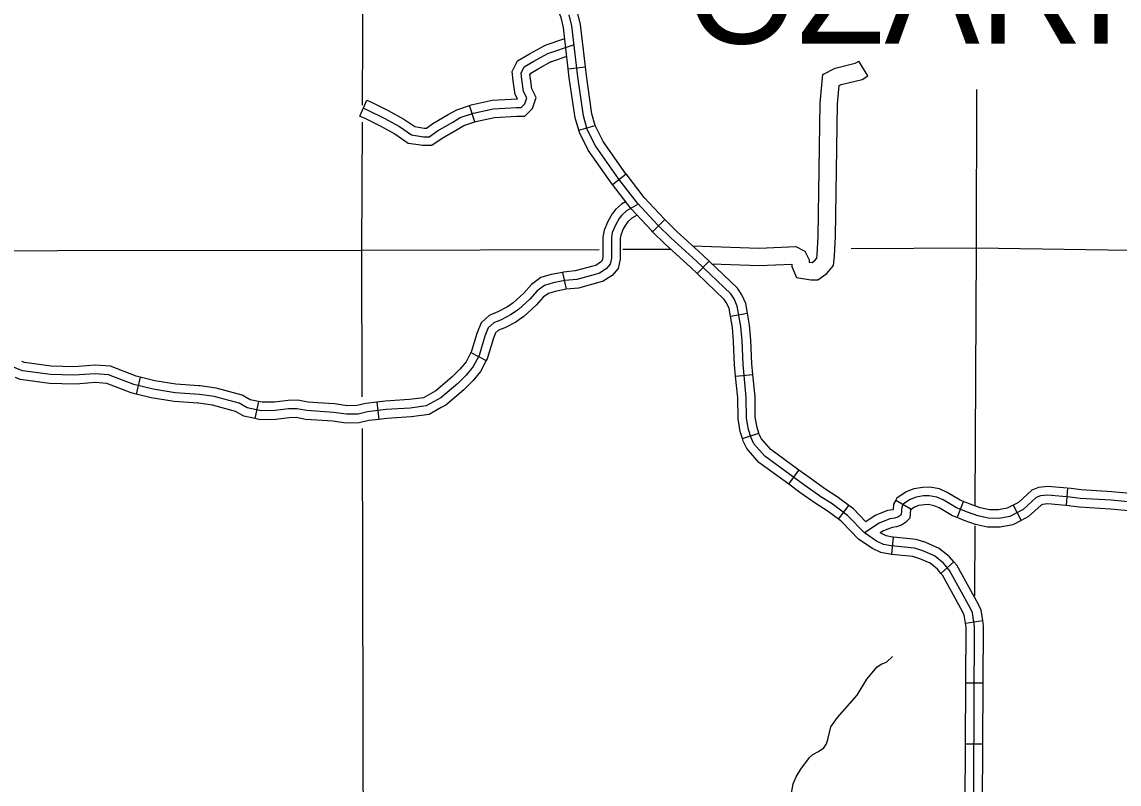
# Model space of a CAD drawing. Extents: x 1373862 to 1376999, y 1168398 to 1170455.
# Drawn here: x 1375607 to 1375797.1, y 1169230.9 to 1169362.9 of the extents above; entities that cross this region are included whole.
import ezdxf

# ---------------------------------------------------------------- set-up
doc = ezdxf.new("R2010")
doc.units = 0
for name, color, linetype in [('Level 32', 7, 'Continuous'), ('Level 35', 7, 'Continuous'), ('Level 45', 7, 'Continuous'), ('Level 46', 7, 'Continuous'), ('Level 5', 7, 'Continuous'), ('Level 8', 7, 'Continuous')]:
    doc.layers.add(name, color=color, linetype=linetype)

msp = doc.modelspace()

# ---------------------------------------------------------------- linework, layer by layer
at = {"layer": 'Level 32'}
for p, q in [((1375701.63, 1169354.74), (1375704.61, 1169355.09)), ((1375703.44, 1169344.11), (1375706.32, 1169344.95)), ((1375709.28, 1169334.7), (1375711.65, 1169336.54)), ((1375716.25, 1169326.54), (1375718.37, 1169328.67)), ((1375723.97, 1169319.29), (1375726.04, 1169321.46)), ((1375729.71, 1169311.89), (1375732.66, 1169312.42)), ((1375730.63, 1169301.5), (1375733.62, 1169301.79)), ((1375731.79, 1169290.75), (1375734.66, 1169291.64)), ((1375739.82, 1169282.82), (1375741.6, 1169285.24)), ((1375787.95, 1169279.11), (1375788.2, 1169282.1)), ((1375748.43, 1169276.73), (1375750.22, 1169279.13)), ((1375758.36, 1169280.02), (1375760.98, 1169278.55)), ((1375769.03, 1169277.01), (1375770.13, 1169279.8)), ((1375778.7, 1169279.18), (1375780.11, 1169276.53)), ((1375757.69, 1169270.63), (1375757.99, 1169273.62)), ((1375766.2, 1169267.37), (1375768.46, 1169269.34)), ((1375770.46, 1169258.72), (1375773.43, 1169259.18)), ((1375770.52, 1169248.4), (1375773.52, 1169248.39)), ((1375770.46, 1169237.84), (1375773.46, 1169237.83))]:
    msp.add_line(p, q, dxfattribs=at)
for points in [[(1375701.63, 1169354.74), (1375700.81, 1169361.91), (1375700.38, 1169363.64), (1375699.94, 1169364.71)], [(1375704.61, 1169355.09), (1375703.77, 1169362.44), (1375703.24, 1169364.58), (1375702.71, 1169365.86)], [(1375771.83, 1169217.93), (1375772.04, 1169258.18), (1375771.67, 1169260.54), (1375771.28, 1169261.41), (1375767.7, 1169267.89), (1375766.62, 1169269.13), (1375765.09, 1169270.39), (1375763.08, 1169271.28), (1375761.6, 1169271.71), (1375757.57, 1169272.13), (1375756.24, 1169272.38), (1375755.05, 1169272.96), (1375752.94, 1169274.37), (1375750.01, 1169277.39), (1375747.33, 1169279.39), (1375745.4, 1169280.62), (1375742.62, 1169282.59), (1375735.66, 1169287.69), (1375733.81, 1169289.8), (1375733.31, 1169290.83), (1375732.86, 1169292.27), (1375732.51, 1169294.27), (1375732.47, 1169297.84), (1375731.91, 1169303.56), (1375731.74, 1169307.65), (1375731.52, 1169310.13), (1375730.9, 1169313.65), (1375730.35, 1169314.9), (1375729.78, 1169315.77), (1375723.87, 1169321.42), (1375719.39, 1169325.5), (1375717.17, 1169327.7), (1375713.64, 1169331.47), (1375710.41, 1169335.65), (1375706.34, 1169341.39), (1375704.93, 1169344.27), (1375704.25, 1169346.61), (1375703.27, 1169353.38), (1375702.26, 1169362.17), (1375701.79, 1169364.1)], [(1375706.32, 1169344.95), (1375705.74, 1169346.93), (1375704.79, 1169353.58), (1375704.61, 1169355.09)], [(1375703.44, 1169344.11), (1375702.81, 1169346.29), (1375701.81, 1169353.2), (1375701.63, 1169354.74)], [(1375709.28, 1169334.7), (1375709.22, 1169334.77), (1375705.07, 1169340.64), (1375703.55, 1169343.74), (1375703.44, 1169344.11)], [(1375711.65, 1169336.54), (1375711.63, 1169336.56), (1375707.66, 1169342.17), (1375706.36, 1169344.83), (1375706.32, 1169344.95)], [(1375718.37, 1169328.67), (1375718.27, 1169328.77), (1375714.81, 1169332.46), (1375711.65, 1169336.54)], [(1375716.25, 1169326.54), (1375716.12, 1169326.68), (1375712.52, 1169330.51), (1375709.28, 1169334.7)], [(1375726.04, 1169321.46), (1375724.91, 1169322.54), (1375720.45, 1169326.6), (1375718.37, 1169328.67)], [(1375723.97, 1169319.29), (1375722.87, 1169320.35), (1375718.38, 1169324.43), (1375716.25, 1169326.54)], [(1375732.66, 1169312.42), (1375732.37, 1169314.09), (1375731.7, 1169315.63), (1375730.96, 1169316.76), (1375726.04, 1169321.46)], [(1375729.71, 1169311.89), (1375729.48, 1169313.22), (1375729.05, 1169314.2), (1375728.64, 1169314.82), (1375723.97, 1169319.29)], [(1375730.63, 1169301.5), (1375730.44, 1169303.46), (1375730.27, 1169307.55), (1375730.06, 1169309.93), (1375729.71, 1169311.89)], [(1375733.62, 1169301.79), (1375733.43, 1169303.67), (1375733.26, 1169307.75), (1375733.03, 1169310.33), (1375732.66, 1169312.42)], [(1375734.66, 1169291.64), (1375734.35, 1169292.63), (1375734.03, 1169294.41), (1375733.99, 1169297.92), (1375733.62, 1169301.79)], [(1375731.79, 1169290.75), (1375731.43, 1169291.92), (1375731.04, 1169294.13), (1375731, 1169297.76), (1375730.63, 1169301.5)], [(1375739.82, 1169282.82), (1375734.67, 1169286.59), (1375732.57, 1169288.98), (1375731.93, 1169290.29), (1375731.79, 1169290.75)], [(1375741.6, 1169285.24), (1375736.7, 1169288.82), (1375735.09, 1169290.65), (1375734.73, 1169291.4), (1375734.66, 1169291.64)], [(1375750.22, 1169279.13), (1375748.2, 1169280.64), (1375746.26, 1169281.88), (1375743.52, 1169283.83), (1375741.6, 1169285.24)], [(1375748.43, 1169276.73), (1375746.49, 1169278.18), (1375744.58, 1169279.4), (1375741.76, 1169281.4), (1375739.82, 1169282.82)], [(1375769.84, 1169279.92), (1375769.53, 1169280.04), (1375767.25, 1169281.39), (1375765.94, 1169281.98), (1375764.27, 1169282.27), (1375763.07, 1169282.25), (1375761.53, 1169282.01), (1375760.2, 1169281.49), (1375758.58, 1169280.4), (1375758.36, 1169280.02)], [(1375789.14, 1169282), (1375788.75, 1169282.06), (1375784.74, 1169282.39), (1375783.11, 1169282.26), (1375781.92, 1169281.78), (1375779.61, 1169279.66), (1375778.7, 1169279.18)], [(1375799.6, 1169281.12), (1375795.79, 1169281.5), (1375790.48, 1169281.81), (1375789.14, 1169282)], [(1375753.19, 1169276.3), (1375751.02, 1169278.54), (1375750.22, 1169279.13)], [(1375758.36, 1169280.02), (1375757.98, 1169279.34), (1375757.9, 1169278.4), (1375757.84, 1169278.39), (1375756.93, 1169278.24), (1375754.83, 1169277.39), (1375753.19, 1169276.3)], [(1375768.74, 1169277.13), (1375768.21, 1169277.34), (1375765.87, 1169278.72), (1375765.05, 1169279.09), (1375764.04, 1169279.27), (1375763.33, 1169279.26), (1375762.31, 1169279.1), (1375761.59, 1169278.82), (1375760.85, 1169278.31)], [(1375778.7, 1169279.18), (1375777.67, 1169278.63), (1375776.18, 1169278.35), (1375774.6, 1169278.37), (1375773.02, 1169278.73), (1375771.29, 1169279.34), (1375769.84, 1169279.92)], [(1375788.71, 1169279.03), (1375788.42, 1169279.07), (1375784.73, 1169279.38), (1375783.8, 1169279.3), (1375783.54, 1169279.2), (1375781.36, 1169277.19), (1375780.11, 1169276.53)], [(1375799.3, 1169278.14), (1375795.55, 1169278.51), (1375790.18, 1169278.82), (1375788.71, 1169279.03)], [(1375760.98, 1169278.55), (1375760.91, 1169278.43), (1375760.78, 1169276.95), (1375760.07, 1169276.15), (1375759.39, 1169275.71), (1375758.51, 1169275.45), (1375757.74, 1169275.33), (1375756.23, 1169274.72), (1375755.68, 1169274.36)], [(1375780.11, 1169276.53), (1375778.68, 1169275.77), (1375776.44, 1169275.35), (1375774.24, 1169275.38), (1375772.19, 1169275.84), (1375770.24, 1169276.53), (1375768.74, 1169277.13)], [(1375757.69, 1169270.63), (1375757.35, 1169270.67), (1375755.77, 1169270.98), (1375754.32, 1169271.68), (1375752, 1169273.23), (1375749.03, 1169276.28), (1375748.43, 1169276.73)], [(1375757.99, 1169273.62), (1375757.79, 1169273.64), (1375756.73, 1169273.84), (1375755.68, 1169274.36)], [(1375768.46, 1169269.34), (1375767.69, 1169270.23), (1375765.9, 1169271.7), (1375763.6, 1169272.71), (1375761.9, 1169273.22), (1375757.99, 1169273.62)], [(1375766.2, 1169267.37), (1375765.59, 1169268.07), (1375764.31, 1169269.12), (1375762.57, 1169269.89), (1375761.32, 1169270.26), (1375757.69, 1169270.63)], [(1375773.43, 1169259.18), (1375773.15, 1169260.98), (1375772.64, 1169262.1), (1375768.96, 1169268.77), (1375768.46, 1169269.34)], [(1375770.46, 1169258.72), (1375770.25, 1169260.12), (1375769.96, 1169260.75), (1375766.49, 1169267.04), (1375766.2, 1169267.37)], [(1375770.52, 1169248.4), (1375770.56, 1169258.07), (1375770.46, 1169258.72)], [(1375773.52, 1169248.39), (1375773.57, 1169258.3), (1375773.43, 1169259.18)], [(1375770.46, 1169237.84), (1375770.52, 1169248.4)], [(1375773.46, 1169237.83), (1375773.52, 1169248.39)], [(1375770.41, 1169227.28), (1375770.46, 1169237.84)], [(1375773.41, 1169227.27), (1375773.46, 1169237.83)]]:
    msp.add_lwpolyline(points, dxfattribs=at)
at = {"layer": 'Level 35'}
for points in [[(1375741.9, 1169233.46), (1375743.44, 1169235.48), (1375744.02, 1169236), (1375744.98, 1169236.53), (1375745.9, 1169237.14), (1375746.05, 1169237.34), (1375746.35, 1169237.86), (1375746.68, 1169238.83), (1375747.15, 1169240.77), (1375748.28, 1169242.39), (1375751.66, 1169246.26), (1375753.36, 1169249.04), (1375755.15, 1169251.2), (1375755.93, 1169251.7), (1375756.74, 1169251.99), (1375757.78, 1169252.96)], [(1375743.56, 1169219.69), (1375743.39, 1169220.41), (1375740.57, 1169225.54), (1375740.14, 1169226.85), (1375740.34, 1169229.62), (1375740.59, 1169230.91), (1375741.1, 1169232.15), (1375741.9, 1169233.46)]]:
    msp.add_lwpolyline(points, dxfattribs=at)
at = {"layer": 'Level 45'}
for p, q in [((1375665.54, 1169346.56), (1375666.73, 1169349.32)), ((1375685.45, 1169345.56), (1375684.5, 1169348.4)), ((1375700.65, 1169319.5), (1375701.24, 1169316.56)), ((1375684.77, 1169305.62), (1375687.42, 1169304.22)), ((1375627.45, 1169301.33), (1375626.75, 1169298.42)), ((1375647.98, 1169297.12), (1375647.33, 1169294.19)), ((1375668.44, 1169297.01), (1375668.81, 1169294.04))]:
    msp.add_line(p, q, dxfattribs=at)
for points in [[(1375666.14, 1169347.94), (1375666.9, 1169347.61), (1375669.76, 1169346.19), (1375672.39, 1169344.76), (1375674.47, 1169343.33), (1375676.56, 1169343), (1375677.55, 1169343), (1375678.97, 1169343.99), (1375681.61, 1169345.53), (1375682.92, 1169346.3), (1375685.23, 1169347.06), (1375688.63, 1169347.83), (1375692.69, 1169348.05), (1375693.46, 1169348.05), (1375694.12, 1169348.71), (1375694.44, 1169349.7), (1375693.9, 1169350.8), (1375693.57, 1169352.88), (1375693.46, 1169353.98), (1375694.01, 1169355.08), (1375695.65, 1169356.07), (1375698.07, 1169357.39), (1375702.53, 1169358.93)], [(1375692.84, 1169349.56), (1375692.45, 1169350.33), (1375692.08, 1169352.69), (1375691.92, 1169354.26), (1375692.86, 1169356.14), (1375694.91, 1169357.37), (1375697.46, 1169358.76), (1375697.78, 1169358.88)], [(1375697.78, 1169358.88), (1375701.03, 1169360)], [(1375698.77, 1169356.04), (1375701.38, 1169356.95)], [(1375695.79, 1169350.37), (1375695.34, 1169351.26), (1375695.06, 1169353.08), (1375694.99, 1169353.7), (1375695.15, 1169354.02), (1375696.4, 1169354.77), (1375698.67, 1169356.01), (1375698.77, 1169356.04)], [(1375666.73, 1169349.32), (1375667.54, 1169348.97), (1375670.45, 1169347.52), (1375673.17, 1169346.04), (1375675.04, 1169344.76), (1375675.71, 1169344.65)], [(1375684.5, 1169348.4), (1375684.82, 1169348.51), (1375688.42, 1169349.32), (1375692.84, 1169349.56)], [(1375685.45, 1169345.56), (1375685.63, 1169345.62), (1375688.84, 1169346.34), (1375692.73, 1169346.55), (1375694.08, 1169346.55), (1375695.43, 1169347.9), (1375696.06, 1169349.81), (1375695.79, 1169350.37)], [(1375675.71, 1169344.65), (1375676.68, 1169344.5), (1375677.08, 1169344.5), (1375678.17, 1169345.26), (1375680.85, 1169346.82), (1375682.3, 1169347.67), (1375684.5, 1169348.4)], [(1375665.54, 1169346.56), (1375666.27, 1169346.25), (1375669.06, 1169344.86), (1375671.61, 1169343.48), (1375673.91, 1169341.9), (1375675.24, 1169341.69)], [(1375675.24, 1169341.69), (1375676.44, 1169341.5), (1375678.02, 1169341.5), (1375679.78, 1169342.72), (1375682.36, 1169344.23), (1375683.55, 1169344.92), (1375685.45, 1169345.56)], [(1375713.77, 1169331.33), (1375711.73, 1169330.13), (1375710.88, 1169329.37), (1375710.44, 1169328.81), (1375709.79, 1169327.68), (1375709.26, 1169326.38), (1375709.11, 1169325.48), (1375709.1, 1169321.97), (1375708.87, 1169320.89), (1375708.21, 1169320.13), (1375707.06, 1169319.36), (1375706.27, 1169319.14), (1375703.1, 1169318.28), (1375701.05, 1169318.08), (1375699.03, 1169317.68), (1375697.54, 1169317.25), (1375696.24, 1169316.32), (1375694.97, 1169314.86), (1375692.99, 1169313.07), (1375691.74, 1169312.19), (1375690.03, 1169311.3), (1375688.71, 1169310.77), (1375687.76, 1169309.89), (1375687.17, 1169308.42), (1375686.17, 1169305.11), (1375685.16, 1169303.2), (1375683.96, 1169301.72), (1375682.48, 1169300.27), (1375679.54, 1169297.78), (1375677.04, 1169296.36), (1375674.25, 1169296), (1375670.04, 1169295.73), (1375666.83, 1169295.33), (1375665.23, 1169294.96), (1375663.22, 1169294.91), (1375660.98, 1169295.24), (1375656.33, 1169295.56), (1375654.63, 1169295.88), (1375653.19, 1169295.85), (1375650.86, 1169295.56), (1375648.44, 1169295.51), (1375645.99, 1169296.05), (1375644.59, 1169296.84), (1375640.31, 1169298), (1375637.72, 1169298.36), (1375633.5, 1169298.64), (1375629.69, 1169299.28), (1375626.34, 1169300.09), (1375622, 1169301.77), (1375619.67, 1169301.95), (1375615.99, 1169301.67), (1375611.9, 1169301.79), (1375607.08, 1169302.44), (1375604.67, 1169303.4)], [(1375711.57, 1169331.74), (1375710.86, 1169331.33), (1375709.8, 1169330.38), (1375709.22, 1169329.64), (1375708.46, 1169328.33), (1375707.84, 1169326.79), (1375707.63, 1169325.6), (1375707.63, 1169322.77)], [(1375713.54, 1169329.43), (1375712.63, 1169328.89), (1375712, 1169328.33), (1375711.71, 1169327.96), (1375711.17, 1169327.01), (1375710.74, 1169325.96), (1375710.63, 1169325.34), (1375710.63, 1169322.76)], [(1375707.63, 1169322.77), (1375707.62, 1169322.13), (1375707.51, 1169321.57), (1375707.23, 1169321.24), (1375706.43, 1169320.71), (1375705.87, 1169320.56), (1375702.84, 1169319.74), (1375700.83, 1169319.54), (1375700.65, 1169319.5)], [(1375710.63, 1169322.76), (1375710.62, 1169321.81), (1375710.28, 1169320.19), (1375709.23, 1169318.97), (1375707.7, 1169317.95), (1375706.67, 1169317.66), (1375703.38, 1169316.77), (1375701.27, 1169316.57), (1375701.24, 1169316.56)], [(1375700.65, 1169319.5), (1375698.68, 1169319.11), (1375696.89, 1169318.59), (1375695.24, 1169317.41), (1375693.91, 1169315.89), (1375692.07, 1169314.22), (1375691.44, 1169313.78)], [(1375701.24, 1169316.56), (1375699.39, 1169316.19), (1375698.22, 1169315.85), (1375697.27, 1169315.18), (1375696.06, 1169313.79), (1375693.95, 1169311.87), (1375693.16, 1169311.33)], [(1375691.44, 1169313.78), (1375690.98, 1169313.46), (1375689.42, 1169312.64), (1375687.91, 1169312.03), (1375686.52, 1169310.74), (1375685.78, 1169308.91), (1375684.8, 1169305.68), (1375684.77, 1169305.62)], [(1375693.16, 1169311.33), (1375692.54, 1169310.89), (1375690.67, 1169309.91), (1375689.54, 1169309.46), (1375689.05, 1169309), (1375688.62, 1169307.91), (1375687.59, 1169304.53), (1375687.42, 1169304.22)], [(1375684.77, 1169305.62), (1375683.92, 1169304.01), (1375682.87, 1169302.72), (1375681.48, 1169301.36), (1375678.69, 1169298.99), (1375678.14, 1169298.68)], [(1375616.79, 1169303.21), (1375615.96, 1169303.14), (1375612.02, 1169303.26), (1375607.45, 1169303.87), (1375606.98, 1169304.06)], [(1375687.42, 1169304.22), (1375686.44, 1169302.35), (1375685.09, 1169300.69), (1375683.51, 1169299.14), (1375680.41, 1169296.52), (1375679.62, 1169296.07)], [(1375627.45, 1169301.33), (1375626.78, 1169301.5), (1375622.33, 1169303.23), (1375619.67, 1169303.42), (1375616.79, 1169303.21)], [(1375617.01, 1169300.21), (1375616.02, 1169300.14), (1375611.77, 1169300.27), (1375606.69, 1169300.95), (1375605.87, 1169301.27)], [(1375626.75, 1169298.42), (1375625.88, 1169298.63), (1375621.66, 1169300.27), (1375619.67, 1169300.42), (1375617.01, 1169300.21)], [(1375637.63, 1169299.85), (1375633.67, 1169300.11), (1375629.98, 1169300.73), (1375627.45, 1169301.33)], [(1375647.98, 1169297.12), (1375646.53, 1169297.44), (1375645.15, 1169298.21), (1375640.61, 1169299.45), (1375637.87, 1169299.83), (1375637.63, 1169299.85)], [(1375637.43, 1169296.85), (1375633.33, 1169297.12), (1375629.38, 1169297.78), (1375626.75, 1169298.42)], [(1375678.14, 1169298.68), (1375676.56, 1169297.79), (1375674.11, 1169297.46), (1375669.9, 1169297.2), (1375668.44, 1169297.01)], [(1375647.33, 1169294.19), (1375645.44, 1169294.6), (1375644, 1169295.42), (1375640.01, 1169296.5), (1375637.57, 1169296.84), (1375637.43, 1169296.85)], [(1375658.25, 1169296.9), (1375656.51, 1169297.02), (1375654.76, 1169297.35), (1375653.09, 1169297.32), (1375650.76, 1169297.03), (1375648.58, 1169296.99), (1375647.98, 1169297.12)], [(1375668.44, 1169297.01), (1375666.58, 1169296.78), (1375665.04, 1169296.42), (1375663.32, 1169296.38), (1375661.14, 1169296.71), (1375658.25, 1169296.9)], [(1375679.62, 1169296.07), (1375677.54, 1169294.89), (1375674.4, 1169294.48), (1375670.19, 1169294.21), (1375668.81, 1169294.04)], [(1375658.05, 1169293.91), (1375656.13, 1169294.04), (1375654.5, 1169294.35), (1375653.3, 1169294.33), (1375650.97, 1169294.03), (1375648.28, 1169293.98), (1375647.33, 1169294.19)], [(1375668.81, 1169294.04), (1375667.1, 1169293.82), (1375665.42, 1169293.43), (1375663.13, 1169293.38), (1375660.82, 1169293.72), (1375658.05, 1169293.91)], [(1375802.21, 1169279.38), (1375795.67, 1169280.03), (1375790.33, 1169280.34), (1375788.59, 1169280.59), (1375784.73, 1169280.91), (1375783.45, 1169280.81), (1375782.72, 1169280.51), (1375780.47, 1169278.45), (1375778.16, 1169277.23), (1375776.31, 1169276.88), (1375774.42, 1169276.9), (1375772.61, 1169277.31), (1375770.78, 1169277.96), (1375768.88, 1169278.71), (1375766.57, 1169280.08), (1375765.5, 1169280.56), (1375764.16, 1169280.8), (1375763.19, 1169280.78), (1375761.92, 1169280.58), (1375760.88, 1169280.18), (1375759.69, 1169279.38), (1375759.42, 1169278.89), (1375759.3, 1169277.59), (1375759.07, 1169277.32), (1375758.75, 1169277.12), (1375758.17, 1169276.95), (1375757.33, 1169276.81), (1375755.52, 1169276.08), (1375752.94, 1169274.37)]]:
    msp.add_lwpolyline(points, dxfattribs=at)
at = {"layer": 'Level 46'}
msp.add_line((1375753.52, 1169353.52), (1375751.98, 1169356.09), dxfattribs=at)
for points in [[(1375723.18, 1169324.12), (1375734.7, 1169323.7), (1375741.07, 1169323.96), (1375742.62, 1169323.19), (1375743.37, 1169321.67), (1375743.37, 1169321.26), (1375743.89, 1169321.18), (1375743.89, 1169321.18), (1375744.37, 1169321.53), (1375744.71, 1169321.94), (1375744.78, 1169322.56), (1375744.91, 1169325.76), (1375745.29, 1169348.86), (1375745.75, 1169353.78), (1375747.9, 1169354.85), (1375751.36, 1169355.72), (1375751.98, 1169356.09)], [(1375726.53, 1169320.99), (1375734.7, 1169320.7), (1375740.37, 1169320.93), (1375740.37, 1169320.5), (1375741.2, 1169318.58), (1375743.64, 1169318.18), (1375744.89, 1169318.18), (1375746.43, 1169319.33), (1375747.59, 1169320.69), (1375747.78, 1169322.34), (1375747.91, 1169325.68), (1375748.28, 1169348.69), (1375748.58, 1169351.84), (1375748.94, 1169352.02), (1375752.53, 1169352.92), (1375753.52, 1169353.52)]]:
    msp.add_lwpolyline(points, dxfattribs=at)
at = {"layer": 'Level 5'}
for points in [[(1375666.13, 1169397.77), (1375665.93, 1169348.48)], [(1375772.14, 1169279.12), (1375772.37, 1169323.67), (1375772.4, 1169351.19)], [(1375665.92, 1169345.54), (1375665.83, 1169323.26), (1375665.89, 1169297.96)], [(1375706.99, 1169323.42), (1375665.83, 1169323.26), (1375560.41, 1169323.15)], [(1375719.36, 1169323.47), (1375711.07, 1169323.43)], [(1375859.67, 1169322.35), (1375772.37, 1169323.67), (1375750.66, 1169323.59)], [(1375665.91, 1169292.45), (1375666.1, 1169217.14)], [(1375772.06, 1169263.45), (1375772.12, 1169275.62)]]:
    msp.add_lwpolyline(points, dxfattribs=at)

# ---------------------------------------------------------------- texts
at = {"layer": 'Level 8'}
msp.add_text('OZARK', height=18.48, dxfattribs=at).set_placement((1375722.11, 1169359.13))

doc.saveas('drawing.dxf')
